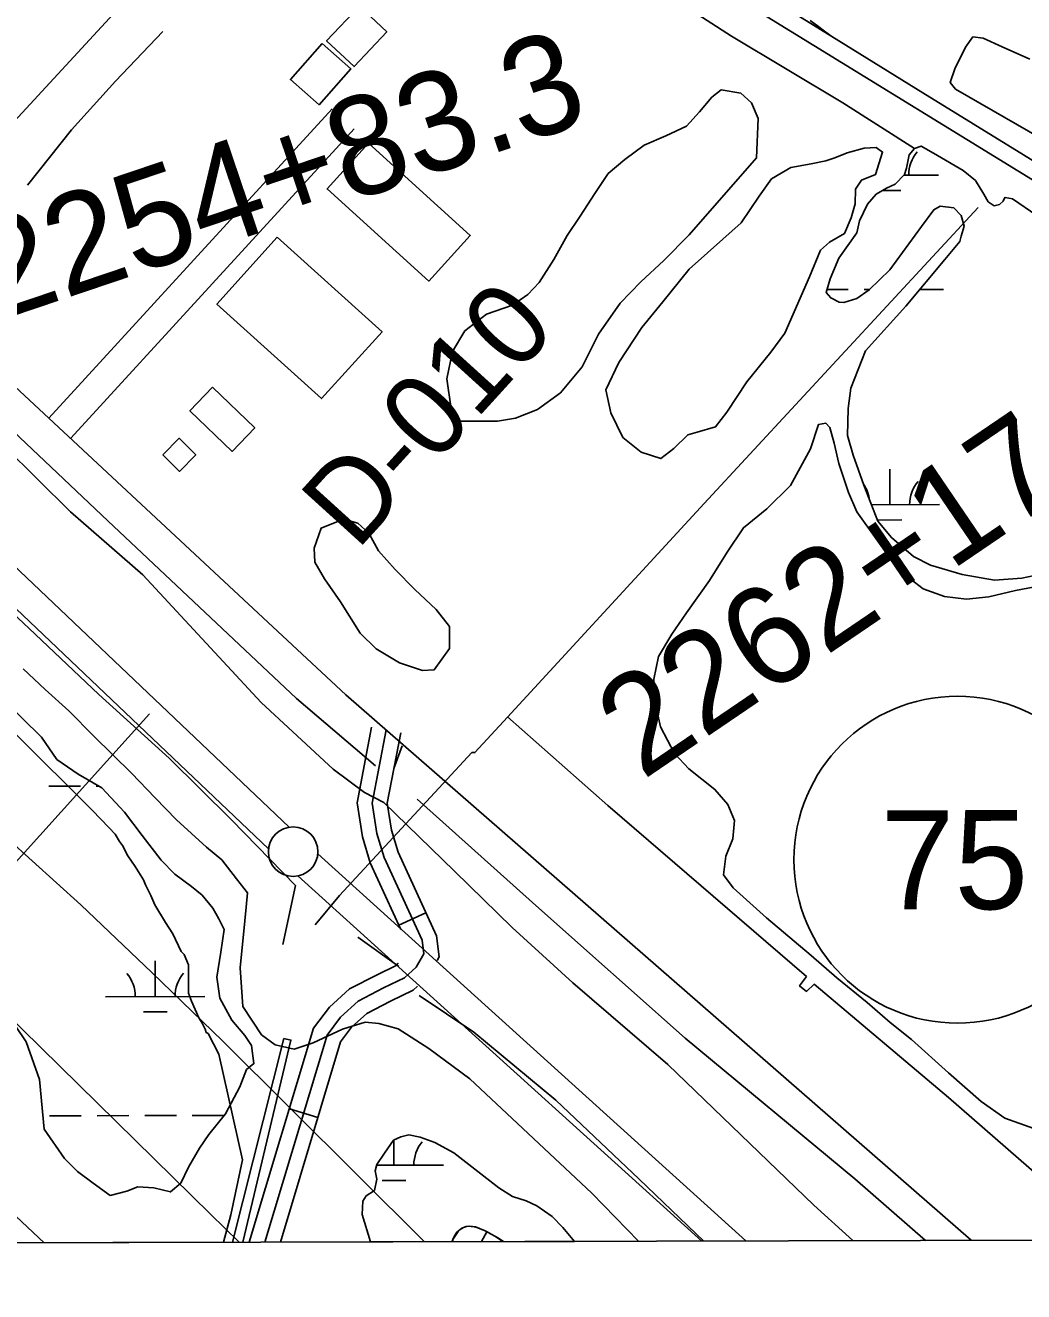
# Model space of a CAD drawing. Extents: x 3355677 to 3393573, y 612928 to 638357.
# Drawn here: x 3378644 to 3379651, y 618312 to 619590 of the extents above; entities that cross this region are included whole.
import ezdxf

# ---------------------------------------------------------------- set-up
doc = ezdxf.new("R2010")
doc.units = 0
for name, color, linetype in [('V-BLDG-OTLN', 7, 'Continuous'), ('V-BORW-LINE', 7, 'Continuous'), ('V-CHAN-DOCK', 7, 'Continuous'), ('V-FLOD-BASE', 7, 'Continuous'), ('V-GRID-FRAM', 7, 'Continuous'), ('V-LEVE-TOET', 7, 'Continuous'), ('V-RAIL-TRAK', 7, 'Continuous'), ('V-RIVR-RANG', 7, 'Continuous'), ('V-RIVR-RANG-IDEN', 7, 'Continuous'), ('V-ROAD-CNTR', 7, 'Continuous'), ('V-ROAD-IDEN', 7, 'Continuous'), ('V-SITE-VEGE', 7, 'Continuous'), ('V-SURV-IDEN', 7, 'Continuous'), ('V-SURV-LINE', 7, 'Continuous'), ('V-TOPO-MAJR', 7, 'Continuous'), ('V-TOPO-MINR', 7, 'Continuous'), ('V-TOPO-SHOR', 7, 'Continuous'), ('V-UTIL-LINE', 7, 'Continuous'), ('V-WETL-SWMP', 7, 'Continuous')]:
    doc.layers.add(name, color=color, linetype=linetype)

msp = doc.modelspace()

# ---------------------------------------------------------------- linework, layer by layer
at = {"layer": 'V-BLDG-OTLN'}
for points in [[(3378981.1, 619609.7), (3379008.7, 619583.6), (3378975.7, 619548.6), (3378948, 619574.7)], [(3378943.7, 619571.9), (3378972.5, 619546.4), (3378940.4, 619510.1), (3378911.6, 619535.6)], [(3378990.3, 619471.3), (3379092.9, 619378.2), (3379051.1, 619332.1), (3378948.5, 619425.2)], [(3378898.3, 619376.4), (3379004, 619281), (3378943, 619213.5), (3378837.4, 619309)], [(3378833, 619225), (3378875.6, 619184.1), (3378852.8, 619160.3), (3378810.2, 619201.3)], [(3378782.7, 619156.7), (3378799.3, 619173.5), (3378816.1, 619156.9), (3378799.5, 619140.1)]]:
    msp.add_lwpolyline(points, close=True, dxfattribs=at)
at = {"layer": 'V-BORW-LINE'}
msp.add_line((3379109.7, 618372.4), (3379104.3, 618362.6), dxfattribs=at)
msp.add_lwpolyline([(3379126.6, 618362.6), (3379121.3, 618366), (3379107.4, 618373.7), (3379102.3, 618376), (3379098.3, 618377.4), (3379092.1, 618378.2), (3379089.1, 618377.9), (3379086.3, 618377), (3379082.9, 618374.9), (3379080.8, 618372.7), (3379078, 618368.9), (3379075.5, 618364.6), (3379074.4, 618362.5)], dxfattribs=at)
msp.add_spline([(3379126.1, 618362.6), (3379107.4, 618373.7), (3379086.3, 618377), (3379075.5, 618364.6), (3379075, 618362.5)], degree=3, dxfattribs=at)
at = {"layer": 'V-CHAN-DOCK'}
msp.add_lwpolyline([(3378853, 618361.9), (3378905, 618567.6), (3378912, 618566), (3378863.7, 618362)], dxfattribs=at)
at = {"layer": 'V-FLOD-BASE'}
msp.add_line((3378979.7, 618670), (3379021, 618640.3), dxfattribs=at)
for points in [[(3377527.1, 620096.3), (3377562.7, 620069.3), (3377606.1, 620033.3), (3377649.6, 619993.9), (3377770.8, 619874.8), (3377855.6, 619782.7), (3377939.1, 619696.8), (3378076.5, 619551.3), (3378130.5, 619491.8), (3378192.8, 619428), (3378323.9, 619293.7), (3378398.9, 619222.4), (3378555.9, 619068), (3378653.9, 618975.9), (3378718.4, 618915), (3378789.1, 618850.7), (3378852.2, 618788.3), (3378916.7, 618721.9), (3378903.8, 618662.6)], [(3379041.3, 618611.1), (3379096.6, 618573.9), (3379179.2, 618505.4), (3379263.3, 618425.8), (3379328.5, 618363.2)]]:
    msp.add_lwpolyline(points, dxfattribs=at)
at = {"layer": 'V-GRID-FRAM'}
msp.add_lwpolyline([(3359767.9, 636495.9), (3391341.6, 636578.5), (3391397.2, 618394.8), (3359807.6, 618312.1), (3359767.9, 636495.9)], dxfattribs=at)
at = {"layer": 'V-LEVE-TOET'}
for points in [[(3379479, 618363.6), (3379439.4, 618399.5), (3379292.3, 618541.4), (3379196.4, 618623.7), (3379135.4, 618679.8), (3379077.2, 618736.6), (3379005.8, 618805.8), (3378986.2, 618816.1), (3378954.7, 618839.6), (3378881.9, 618906.8), (3378762.6, 619035.6), (3378689.8, 619099.3), (3378623.2, 619165.1)], [(3378641.9, 618940.6), (3378664.3, 618919.8), (3378688.1, 618898.4), (3378713.3, 618872.8), (3378751.2, 618835.4), (3378775, 618810.4), (3378796.7, 618788.3), (3378826.9, 618760.6), (3378842.3, 618748.1), (3378857, 618728.7), (3378868.2, 618714.8), (3378866.9, 618700.2), (3378865.6, 618686.3), (3378861, 618638.9), (3378863.4, 618599.9), (3378882.3, 618571.4), (3378896.3, 618561.1), (3378915.2, 618557), (3378934.6, 618563.4), (3378964, 618577), (3378986.9, 618584.1), (3379000.8, 618582.8), (3379020.4, 618577.4), (3379051.2, 618557.4), (3379092.4, 618527), (3379215.7, 618411.4), (3379262.6, 618363)]]:
    msp.add_lwpolyline(points, dxfattribs=at)
at = {"layer": 'V-RAIL-TRAK'}
for points in [[(3377182.2, 620993.4), (3377353.7, 620888.7), (3377604.8, 620721.6), (3377642.2, 620691.7), (3377674.9, 620665.6), (3377744.1, 620613.5), (3377811.5, 620572.6), (3377991.7, 620461.6), (3378232.1, 620313.2), (3378292.2, 620276.1), (3378488.1, 620155.8), (3378665.1, 620046.7), (3378731.2, 620005.9), (3378983.3, 619849.4), (3379182.3, 619728.3), (3379673.2, 619426.4), (3380133.5, 619143), (3380241.3, 619076.3), (3380379, 618992.5), (3380707.8, 618789.8), (3380866.5, 618692), (3380965.9, 618630.7), (3381281.4, 618436.6), (3381392.5, 618368.6)], [(3381423.6, 618368.7), (3381143.5, 618541.8), (3380949.3, 618660.3), (3380857.2, 618716.5), (3380555, 618903.6), (3380228.5, 619104.6), (3379900.5, 619305.7), (3379549.6, 619522.3), (3379457.7, 619579.1), (3379131.8, 619780.8), (3378998.6, 619866.5), (3378863.3, 619945.6), (3378786.2, 619984.4), (3378665.1, 620046.7)], [(3379457.7, 619579.1), (3379450.4, 619584.3), (3379443.1, 619589.7), (3379436, 619595.3)]]:
    msp.add_lwpolyline(points, dxfattribs=at)
at = {"layer": 'V-RIVR-RANG'}
msp.add_line((3378769.3, 618895.3), (3378286.1, 618360.4), dxfattribs=at)
at = {"layer": 'V-ROAD-CNTR'}
for p, q in [((3379016, 618840), (3379024.3, 618863)), ((3379021, 618681.9), (3379048.3, 618694.4)), ((3378910.5, 618496.6), (3378939.2, 618488))]:
    msp.add_line(p, q, dxfattribs=at)
for points in [[(3379598.2, 618363.9), (3378967.6, 618914.6), (3378407.4, 619436.5), (3377760.5, 620115.2), (3377133.6, 620801)], [(3378500.5, 619349.8), (3379694.1, 620644.7)], [(3378667.8, 619193.8), (3378953.7, 619506)], [(3378689.9, 619173.5), (3378975.8, 619485.8)], [(3378885.8, 618362), (3378948.5, 618571.1), (3378962.1, 618589.1), (3378979.9, 618605.2), (3379005.6, 618618.6), (3379026.7, 618628.9), (3379038.3, 618639.7), (3379046.1, 618653.2), (3379044.4, 618666.9), (3379006.1, 618750.4), (3378998.7, 618774.5), (3378994, 618805.3), (3379008.3, 618879.1)], [(3379023, 618677.6), (3378992.1, 618745.1), (3378984.1, 618771.1), (3378978.8, 618805.6), (3378993.5, 618882)], [(3379059.5, 618646.4), (3379061.7, 618650.1), (3379059, 618671.1), (3379020.2, 618755.8), (3379013.4, 618777.9), (3379009.2, 618805), (3379023, 618876.3)], [(3378870.1, 618362), (3378934.9, 618578), (3378950.9, 618599.3), (3378971.2, 618617.6), (3378998.9, 618632), (3379018.1, 618641.4), (3379020.4, 618643.5)], [(3378901.5, 618362.1), (3378962.1, 618564.3), (3378973.2, 618579), (3378988.5, 618592.8), (3379012.4, 618605.2), (3379035.3, 618616.4), (3379039.7, 618620.5)]]:
    msp.add_lwpolyline(points, dxfattribs=at)
at = {"layer": 'V-ROAD-IDEN'}
msp.add_circle((3379584.5, 618748.1), 165, dxfattribs=at)
msp.add_circle((3379584.5, 618748.1), 165, dxfattribs=at)
at = {"layer": 'V-SITE-VEGE'}
for p, q in [((3378635, 618874.4), (3378711.7, 618798)), ((3378711.7, 618798), (3378728.6, 618780.2)), ((3378728.6, 618780.2), (3378734.9, 618773.9)), ((3378734.9, 618773.9), (3378739.1, 618766.6)), ((3378739.1, 618766.6), (3378742.3, 618762.4)), ((3378742.3, 618762.4), (3378747.5, 618751.9)), ((3378747.5, 618751.9), (3378754.9, 618741.4)), ((3378754.9, 618741.4), (3378763.3, 618727.8)), ((3378763.3, 618727.8), (3378765.4, 618722.6)), ((3378765.4, 618722.6), (3378770.7, 618712.1)), ((3378770.7, 618712.1), (3378774.9, 618702.7)), ((3378774.9, 618702.7), (3378785.5, 618684.8)), ((3378785.5, 618684.8), (3378792.8, 618673.3)), ((3378792.8, 618673.3), (3378801.3, 618655.5)), ((3378801.3, 618655.5), (3378804.4, 618652.4)), ((3378804.4, 618652.4), (3378808.6, 618641.9)), ((3378808.6, 618641.9), (3378808.7, 618613.5)), ((3378808.7, 618613.5), (3378811.9, 618605.2)), ((3378811.9, 618605.2), (3378819.3, 618588.4)), ((3378819.3, 618588.4), (3378822.4, 618583.1)), ((3378822.4, 618583.1), (3378825.6, 618576.9)), ((3378825.6, 618576.9), (3378826.6, 618573.7)), ((3378826.6, 618573.7), (3378828.7, 618572.7)), ((3378828.7, 618572.7), (3378839.3, 618551.7)), ((3378839.3, 618551.7), (3378863.3, 618445.2)), ((3378863.3, 618445.2), (3378851.3, 618389.6)), ((3378851.3, 618389.6), (3378843.9, 618361.9)), ((3378843.9, 618361.9), (3378620.3, 618361.3))]:
    msp.add_line(p, q, dxfattribs=at)
for points in [[(3379381.8, 619456.7), (3379313.7, 619378.8), (3379288.2, 619352.9), (3379265, 619331.3), (3379244.3, 619309.7), (3379222.4, 619278.5), (3379205.9, 619245.6), (3379183.9, 619219.2), (3379160.8, 619202.4), (3379138.7, 619193.9), (3379120.3, 619190.8), (3379080.9, 619190.6), (3379073.6, 619203.1), (3379069.3, 619233.5), (3379075.1, 619261), (3379087.5, 619281.9), (3379109.5, 619298.8), (3379135.7, 619307.9), (3379151.1, 619318.7), (3379162.4, 619330.7), (3379177.2, 619354.1), (3379190.7, 619378), (3379203.8, 619397.8), (3379218.5, 619420.6), (3379232.1, 619440.9), (3379248.8, 619454.8), (3379268.4, 619469.2), (3379290.4, 619478.9), (3379311.2, 619488.6), (3379324.3, 619502.9), (3379336.7, 619517.9), (3379346.2, 619525.2), (3379365.9, 619521.7), (3379376.7, 619512.2), (3379383.4, 619496.1)], [(3379366.1, 619391), (3379384.5, 619418), (3379396.9, 619435.4), (3379416.5, 619446.8), (3379436.8, 619450.5), (3379451.7, 619453.6), (3379460.6, 619456.6), (3379473.1, 619461.5), (3379490.4, 619466.4), (3379502.3, 619467), (3379508.9, 619462.3), (3379501.9, 619439.6), (3379487.6, 619434.1), (3379481.7, 619425.1), (3379481.2, 619410.2), (3379477.1, 619395.9), (3379470.6, 619380.3), (3379455.2, 619371.3), (3379446.2, 619363.4), (3379435.1, 619336.5), (3379410.3, 619279.7), (3379396.1, 619260.5), (3379371.9, 619230.5), (3379351.7, 619200), (3379340.5, 619185), (3379322, 619179.5), (3379312.5, 619177), (3379298.3, 619163.2), (3379285.2, 619153), (3379265.5, 619159.5), (3379246.9, 619174.3), (3379234.8, 619199.3), (3379229.9, 619222.5), (3379242.8, 619250), (3379265.9, 619285.4), (3379287.2, 619311.2), (3379313.9, 619344.1)], [(3378965.1, 619092), (3378979.4, 619087.9), (3378990.8, 619077.8), (3379000.5, 619060), (3379017.3, 619041), (3379037.1, 619020.8), (3379058.7, 619000.7), (3379072, 618983.4), (3379072.1, 618961.4), (3379056.7, 618939.8), (3379044.8, 618939.1), (3379021.5, 618946.7), (3378998.1, 618960.9), (3378981.9, 618976.9), (3378962, 619008.4), (3378945.8, 619031.6), (3378936.1, 619048.3), (3378935.4, 619062.6), (3378942.5, 619082.9)]]:
    msp.add_lwpolyline(points, close=True, dxfattribs=at)
msp.add_lwpolyline([(3379661.6, 618476.7), (3379632.3, 618487.3), (3379608.4, 618503.9), (3379575.4, 618532.9), (3379538.2, 618566.7), (3379516.6, 618583.9), (3379493.2, 618604), (3379462.6, 618628.9), (3379436.8, 618651.4), (3379391.8, 618689.4), (3379358.2, 618719.6), (3379348.6, 618732.7), (3379350.9, 618751.8), (3379357.9, 618769.1), (3379359.6, 618787.6), (3379352.9, 618803.7), (3379339.7, 618819.1), (3379313.3, 618839.9), (3379298.9, 618855.3), (3379285, 618882.1), (3379279.5, 618906.5), (3379278.2, 618930.4), (3379282.8, 618953.1), (3379296.4, 618975.8), (3379311.2, 618997.4), (3379334.3, 619029.8), (3379352, 619058.5), (3379368.6, 619083.1), (3379392.3, 619102.3), (3379416, 619125.7), (3379436.1, 619162.9), (3379444.3, 619187.4), (3379451.5, 619188.6), (3379455.7, 619184.5), (3379460, 619168.4), (3379464.8, 619148.1), (3379474.6, 619118.9), (3379483, 619099.3), (3379520.4, 619047), (3379532.4, 619035.1), (3379549.8, 619021.5), (3379571.3, 619013.9), (3379593.4, 619011), (3379616, 619013.6), (3379642.9, 619019.7), (3379667.9, 619024.6)], dxfattribs=at)
at = {"layer": 'V-SURV-LINE'}
for points in [[(3378407.3, 619259), (3378910.2, 618780.9)], [(3378889.5, 618759.1), (3378386.7, 619237.2)], [(3378939.2, 618753.9), (3379371.1, 618363.3)], [(3379326.5, 618363.2), (3378919.1, 618731.7)]]:
    msp.add_lwpolyline(points, dxfattribs=at)
msp.add_circle((3378914.3, 618756.2), 25, dxfattribs=at)
at = {"layer": 'V-TOPO-MAJR'}
for points in [[(3378374.7, 618838.4), (3378830.9, 618390.4), (3378860, 618361.9)], [(3378663.1, 618361.4), (3378407.3, 618601.8)]]:
    msp.add_lwpolyline(points, dxfattribs=at)
at = {"layer": 'V-TOPO-MINR'}
msp.add_lwpolyline([(3378626.6, 618769.2), (3378700, 618702.5), (3378771.9, 618634.4), (3378843, 618565.2), (3379046.9, 618362.4)], dxfattribs=at)
at = {"layer": 'V-TOPO-SHOR'}
for points in [[(3378997.4, 618842.9), (3378917.8, 618910.9), (3378727.4, 619090.2), (3378517.2, 619289), (3378381.8, 619421.5), (3378250.1, 619550.5), (3378044.5, 619772), (3377846.8, 619983.4), (3377622, 620223.2), (3377585.5, 620263.4)], [(3378859.9, 619667.4), (3378912, 619722.5), (3378962.3, 619779.3), (3378977.1, 619792.5), (3378990.7, 619798.6), (3379003.8, 619794.5), (3379027.2, 619776.7), (3379164, 619697.2), (3379253.6, 619645.9), (3379356.4, 619579.3), (3379468.8, 619512.1), (3379541.1, 619466.1)], [(3378646.4, 619429.1), (3378690.7, 619484.8), (3378735.1, 619533.8), (3378783, 619584.1)], [(3379039.3, 618809.2), (3379162, 618699.2), (3379309.9, 618567.9), (3379481, 618426), (3379552.2, 618363.8)]]:
    msp.add_lwpolyline(points, dxfattribs=at)
at = {"layer": 'V-UTIL-LINE'}
for points in [[(3379130.5, 618892), (3379328.9, 619107.7), (3379605.4, 619406.5)], [(3378936.6, 618682.3), (3378961.2, 618711.9), (3379094.4, 618856.2), (3379097.6, 618856.2), (3379130.5, 618892)], [(3379740.3, 618364.3), (3379575.5, 618507.9), (3379440, 618622.3), (3379432.2, 618615.2), (3379425.1, 618620.7), (3379432.1, 618630.1), (3379231.9, 618802.9), (3379130.6, 618892.2)]]:
    msp.add_lwpolyline(points, dxfattribs=at)
at = {"layer": 'V-WETL-SWMP'}
for p, q in [((3379530.5, 619439.1), (3379565.3, 619439.2)), ((3379508.9, 619423.6), (3379527.4, 619423.7)), ((3379452.8, 619323.5), (3379474.2, 619323.5)), ((3379490.2, 619323.6), (3379495.9, 619323.6)), ((3379546.6, 619323.7), (3379570.2, 619323.8)), ((3379516.2, 619106.4), (3379516.1, 619142.4)), ((3379497.7, 619106.3), (3379566.2, 619106.5)), ((3379504.2, 619090.9), (3379528.2, 619091)), ((3378667.7, 618822.2), (3378699.7, 618822.3)), ((3378715.7, 618822.4), (3378718.1, 618822.4)), ((3378775.1, 618609.9), (3378775, 618645.9)), ((3378725.1, 618609.8), (3378825.1, 618610)), ((3378763.2, 618594.5), (3378787.2, 618594.5)), ((3378668.6, 618489.6), (3378700.6, 618489.6)), ((3378716.6, 618489.7), (3378748.6, 618489.8)), ((3378764.6, 618489.8), (3378796.6, 618489.9)), ((3378812.6, 618489.9), (3378844.6, 618490)), ((3379015.7, 618464.9), (3379022.8, 618468.5)), ((3379022.8, 618468.5), (3379031.1, 618470.4)), ((3379031.1, 618470.4), (3379042.4, 618468)), ((3379042.4, 618468), (3379057.3, 618462.8)), ((3379006.3, 618451.8), (3379015.7, 618464.9)), ((3379016, 618439.7), (3379016, 618465)), ((3379057.3, 618462.8), (3379076.4, 618452.2)), ((3378998.6, 618440.4), (3379006.3, 618451.8)), ((3379076.4, 618452.2), (3379121.8, 618416.8)), ((3378996.9, 618433.9), (3378998.6, 618440.4)), ((3378998.7, 618425.6), (3378996.9, 618433.9)), ((3378998.4, 618439.7), (3379066, 618439.9)), ((3378996.4, 618414.3), (3378998.7, 618425.6)), ((3379004.1, 618424.3), (3379028.1, 618424.3)), ((3379121.8, 618416.8), (3379135.5, 618408)), ((3378984.5, 618403.5), (3378988.1, 618408.9)), ((3378988.1, 618408.9), (3378996.4, 618414.3)), ((3379135.5, 618408), (3379149.2, 618403.9)), ((3379149.2, 618403.9), (3379160, 618398.6)), ((3378984, 618389.8), (3378984.5, 618403.5)), ((3379160, 618398.6), (3379175.5, 618388)), ((3378992.4, 618362.3), (3378984, 618389.8)), ((3379175.5, 618388), (3379186.3, 618376.7)), ((3379186.3, 618376.7), (3379198.1, 618362.8)), ((3379198.1, 618362.8), (3378992.4, 618362.3))]:
    msp.add_line(p, q, dxfattribs=at)
for points in [[(3379669.4, 619475.8), (3379582.5, 619526), (3379577.1, 619532.5), (3379581.8, 619546.3), (3379592.4, 619568.4), (3379600.1, 619578.6), (3379610.3, 619577.5), (3379629.4, 619568.6), (3379657.5, 619556.3)], [(3379588.2, 619377.4), (3379591.1, 619387.6), (3379588.1, 619398.3), (3379580.9, 619406), (3379567.1, 619407.7), (3379560.6, 619404.1), (3379548.2, 619387.3), (3379516.2, 619343.6), (3379495.4, 619323.2), (3379482.9, 619314.7), (3379469.8, 619310.5), (3379465.1, 619311), (3379456.7, 619315.2), (3379451.9, 619320.5), (3379456, 619334.3), (3379464.8, 619355.2), (3379483.1, 619381), (3379485.5, 619392.9), (3379493.7, 619409.7), (3379502.6, 619419.9), (3379512.7, 619425.9), (3379521.6, 619430.1), (3379531.1, 619439.7), (3379532.9, 619446.3), (3379534.6, 619454.7), (3379535.8, 619459.5), (3379541.1, 619466.1), (3379547.7, 619468.5), (3379560.2, 619461.4), (3379590.2, 619443.7), (3379602.8, 619433.6), (3379611.2, 619419.9), (3379615.4, 619412.2), (3379621.4, 619408.1), (3379626.8, 619409.3), (3379630.4, 619412.9), (3379632.1, 619416.5), (3379632.7, 619416.5), (3379639.9, 619415.3), (3379664.5, 619398.2)], [(3379675, 619037.8), (3379649.4, 619032.3), (3379621.9, 619030.3), (3379589.1, 619036.1), (3379557.4, 619045.4), (3379540, 619054.3), (3379517.8, 619073.2), (3379504, 619089.9), (3379490, 619126.2), (3379479.1, 619156.6), (3379473.6, 619176.2), (3379474.1, 619203.7), (3379476.9, 619224), (3379491.6, 619261.7), (3379532.5, 619306.7), (3379571.6, 619354.1), (3379587, 619372), (3379588.2, 619377.4)], [(3378621.5, 618910.3), (3378660.4, 618871.9), (3378676, 618849.3), (3378697.5, 618834.6), (3378721.4, 618820.5), (3378744.1, 618796.2), (3378762.1, 618772.5), (3378781.3, 618747.6), (3378795.1, 618733.4), (3378811.8, 618721), (3378822.6, 618712.2), (3378833.4, 618699.1), (3378839.4, 618688.5), (3378844.8, 618677.8), (3378841.4, 618654.6), (3378837.4, 618629.6), (3378840.5, 618608.2), (3378852.5, 618586.2), (3378865.7, 618570.8), (3378872.3, 618560.7), (3378874.8, 618542.3), (3378867.1, 618536.3), (3378860.6, 618519), (3378845.9, 618491.6), (3378829.4, 618470.6), (3378819.9, 618456.9), (3378808.8, 618437.8), (3378801.1, 618421.7), (3378790.5, 618412.7), (3378773.8, 618416.8), (3378757.7, 618417.8), (3378746.4, 618413.6), (3378729.8, 618409.3), (3378712.5, 618421.7), (3378696.9, 618433.5), (3378683.8, 618446.6), (3378663.3, 618476.2), (3378658.3, 618526.1), (3378645, 618564.1), (3378622.7, 618597.3)]]:
    msp.add_lwpolyline(points, dxfattribs=at)
for centre, start, end in [((3379570.6, 619439.7), 139.3782, 180.9218), ((3379460.9, 619106.7), 6.6064, 35.2679), ((3379571.4, 619107), 139.3782, 180.9218), ((3378719.9, 618610.2), 359.3782, 40.9218), ((3378830.4, 618610.5), 139.3782, 180.9218), ((3379071.3, 618440.4), 139.3782, 180.9218)]:
    msp.add_arc(centre, 35.2, start, end, dxfattribs=at)

# ---------------------------------------------------------------- texts
at = {"layer": 'V-RIVR-RANG-IDEN'}
msp.add_text('D-010', height=83, rotation=47.7643, dxfattribs=at).set_placement((3378978.4, 619059.2))
at = {"layer": 'V-ROAD-IDEN'}
msp.add_text('75', height=100, rotation=0.15, dxfattribs=at).set_placement((3379507.1, 618697.9))
at = {"layer": 'V-SURV-IDEN'}
for s, rotation, p in [('2254+83.3', 18.6756, (3378613.5, 619290.6)), ('2262+17.2', 34.2104, (3379266.7, 618827.8))]:
    msp.add_text(s, height=100, rotation=rotation, dxfattribs=at).set_placement(p)

doc.saveas('drawing.dxf')
